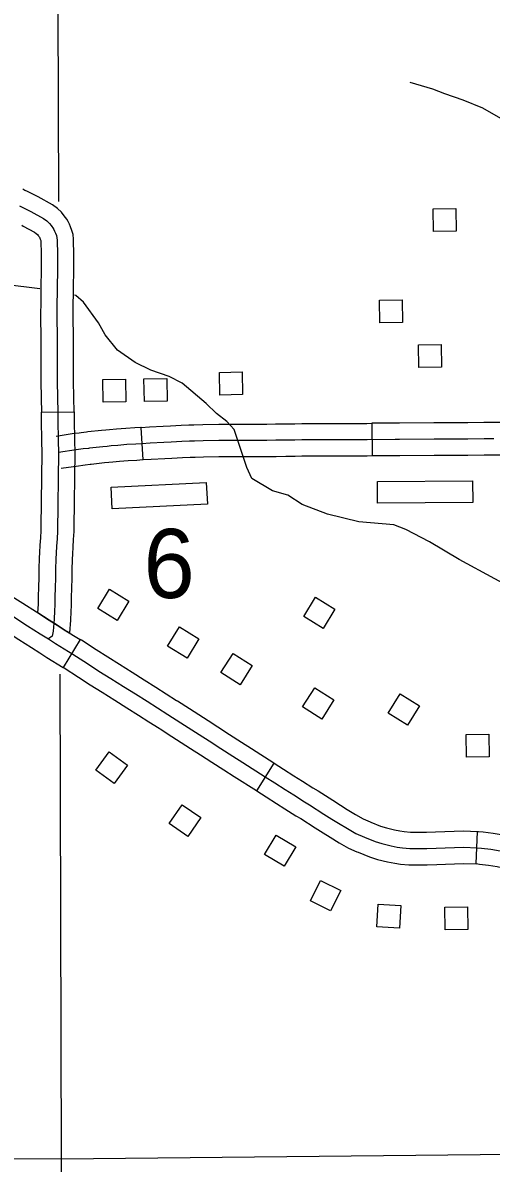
# Model space of a CAD drawing. Extents: x -19 to 366, y -4 to 359.
# Drawn here: x 138.361 to 138.768, y 194.009 to 195.001 of the extents above; entities that cross this region are included whole.
import ezdxf

# ---------------------------------------------------------------- set-up
doc = ezdxf.new("R2010")
doc.units = 0
for name, color, linetype in [('21', 7, 'Continuous'), ('R_Axis Annot', 7, 'Continuous'), ('R_ROW', 7, 'Continuous'), ('R_Temp Easement', 7, 'Continuous'), ('Sheet Fence', 7, 'Continuous')]:
    doc.layers.add(name, color=color, linetype=linetype)

msp = doc.modelspace()

# ---------------------------------------------------------------- linework, layer by layer
at = {"layer": '21'}
for points in [[(138.71827, 194.81931), (138.71792, 194.83902), (138.73769, 194.83937), (138.73804, 194.81966)], [(138.67159, 194.7398), (138.67124, 194.75951), (138.69101, 194.75985), (138.69136, 194.74014)], [(138.70552, 194.70091), (138.70517, 194.72062), (138.72494, 194.72097), (138.72529, 194.70126)], [(138.53225, 194.67706), (138.5319, 194.69677), (138.55167, 194.69712), (138.55202, 194.67741)], [(138.43062, 194.67074), (138.43027, 194.69045), (138.45004, 194.69079), (138.45039, 194.67108)], [(138.46657, 194.67137), (138.46622, 194.69108), (138.48599, 194.69142), (138.48634, 194.67171)], [(138.43861, 194.5781), (138.43768, 194.59702), (138.52044, 194.60109), (138.52137, 194.58218)], [(138.66954, 194.58304), (138.66942, 194.60198), (138.75227, 194.60254), (138.7524, 194.5836)], [(138.42592, 194.49145), (138.43621, 194.50827), (138.45307, 194.49795), (138.44278, 194.48113)], [(138.60529, 194.48451), (138.61558, 194.50133), (138.63244, 194.49101), (138.62215, 194.47419)], [(138.4868, 194.45872), (138.49709, 194.47553), (138.51396, 194.46521), (138.50367, 194.4484)], [(138.53322, 194.4359), (138.5438, 194.45253), (138.56048, 194.44192), (138.5499, 194.42528)], [(138.60424, 194.40598), (138.61482, 194.42261), (138.6315, 194.412), (138.62092, 194.39536)], [(138.67881, 194.40047), (138.6891, 194.41729), (138.70596, 194.40697), (138.69567, 194.39015)], [(138.74697, 194.36216), (138.74662, 194.38187), (138.76639, 194.38222), (138.76674, 194.36251)], [(138.43587, 194.3669), (138.4518, 194.35529), (138.44015, 194.33931), (138.42422, 194.35093)], [(138.49937, 194.32083), (138.51564, 194.30968), (138.50446, 194.29337), (138.4882, 194.30452)], [(138.59835, 194.28426), (138.58818, 194.26738), (138.57124, 194.27758), (138.58142, 194.29447)], [(138.61992, 194.25514), (138.63754, 194.24629), (138.62866, 194.22862), (138.61105, 194.23747)], [(138.68972, 194.23332), (138.68856, 194.21364), (138.66882, 194.21481), (138.66999, 194.23449)], [(138.72831, 194.21223), (138.72796, 194.23194), (138.74773, 194.23229), (138.74807, 194.21257)]]:
    msp.add_lwpolyline(points, close=True, dxfattribs=at)
at = {"layer": 'R_Axis Annot'}
for points in [[(138.39137, 195.01381), (138.39183, 194.84533)], [(138.39293, 194.43438), (138.39407, 194.01298)], [(138.39407, 194.01298), (139.20783, 194.02158)], [(137.395, 194.01835), (138.39407, 194.01298)], [(138.39407, 194.01298), (138.39469, 193.91744)]]:
    msp.add_lwpolyline(points, dxfattribs=at)
at = {"layer": 'R_ROW'}
for p, q in [((138.37696, 194.6621), (138.40537, 194.66254)), ((138.46552, 194.62064), (138.46379, 194.649)), ((138.66448, 194.6525), (138.6647, 194.62409)), ((138.4108, 194.4645), (138.39599, 194.44026)), ((138.56446, 194.33294), (138.57968, 194.35693)), ((138.57968, 194.35693), (138.57968, 194.35693)), ((138.75539, 194.2694), (138.75647, 194.29779))]:
    msp.add_line(p, q, dxfattribs=at)
for points in [[(138.40475, 194.76211), (138.40477, 194.76328), (138.40486, 194.7673), (138.40499, 194.7757), (138.40506, 194.78037), (138.40516, 194.7859), (138.40518, 194.79087), (138.40517, 194.79449), (138.40514, 194.79776), (138.40504, 194.80374), (138.40499, 194.80751), (138.40498, 194.8125), (138.40446, 194.81657), (138.40346, 194.8202), (138.4023, 194.8233), (138.4013, 194.82555), (138.40009, 194.82795), (138.39893, 194.82986), (138.39786, 194.83153), (138.3968, 194.83299), (138.39437, 194.83604), (138.39088, 194.83926), (138.38666, 194.84256), (138.37418, 194.84925), (138.37244, 194.85012), (138.36411, 194.85425), (138.36263, 194.85498), (138.36073, 194.85594)], [(138.35781, 194.84152), (138.36611, 194.83741), (138.36765, 194.83664), (138.37886, 194.83062), (138.38168, 194.82842), (138.38394, 194.82634), (138.38549, 194.82439), (138.38614, 194.8235), (138.38688, 194.82234), (138.38765, 194.82107), (138.38846, 194.81947), (138.38914, 194.81792), (138.38994, 194.8158), (138.3905, 194.81377), (138.39078, 194.81158), (138.39079, 194.80741), (138.39083, 194.80353), (138.39094, 194.79757), (138.39096, 194.79441), (138.39097, 194.79088), (138.39095, 194.78606), (138.39086, 194.78061), (138.39078, 194.77592), (138.39066, 194.76757), (138.39056, 194.76355), (138.3905, 194.75924), (138.39044, 194.7455), (138.39048, 194.74097), (138.39061, 194.73132), (138.39065, 194.72586), (138.39068, 194.71623), (138.39068, 194.71228), (138.39072, 194.69265), (138.39078, 194.68766), (138.39095, 194.67626), (138.39101, 194.67135), (138.39112, 194.66529), (138.39122, 194.65885), (138.39132, 194.6521), (138.39151, 194.641), (138.39163, 194.63721), (138.39186, 194.62712)], [(138.35978, 194.82469), (138.36111, 194.82402), (138.37107, 194.81868), (138.37248, 194.81758), (138.37351, 194.81663), (138.37419, 194.81578), (138.37441, 194.81548), (138.37483, 194.81483), (138.37522, 194.81418), (138.37561, 194.8134), (138.37599, 194.81254), (138.37642, 194.8114), (138.37654, 194.81097), (138.37658, 194.81067), (138.37658, 194.80732), (138.37663, 194.80331), (138.37674, 194.79739), (138.37676, 194.79434), (138.37677, 194.79089), (138.37675, 194.78622), (138.37665, 194.78085), (138.37658, 194.77614), (138.37645, 194.76784), (138.37636, 194.76381), (138.37634, 194.76251)], [(138.37634, 194.76251), (138.3763, 194.75937), (138.37624, 194.74547), (138.37628, 194.74081), (138.3764, 194.73117), (138.37645, 194.72578), (138.37647, 194.71621), (138.37648, 194.71226), (138.37652, 194.69256), (138.37658, 194.68748), (138.37675, 194.67607), (138.3768, 194.67115), (138.37692, 194.66506), (138.37696, 194.6621)], [(138.40537, 194.66254), (138.40532, 194.66553), (138.40521, 194.67156), (138.40516, 194.67645), (138.40498, 194.68785), (138.40493, 194.69275), (138.40488, 194.71229), (138.40488, 194.71625), (138.40486, 194.72594), (138.40481, 194.73147), (138.40469, 194.74112), (138.40465, 194.74553), (138.40471, 194.75911), (138.40475, 194.76211)], [(138.37668, 194.56255), (138.37765, 194.62706), (138.37743, 194.63683), (138.37731, 194.64067), (138.37712, 194.65186), (138.37701, 194.65862), (138.37696, 194.6621)], [(138.40537, 194.66254), (138.40542, 194.65907), (138.40553, 194.65233), (138.40572, 194.64134), (138.40583, 194.63759), (138.40607, 194.62718), (138.40508, 194.56212)], [(138.87469, 194.64296), (138.87158, 194.64881), (138.84626, 194.65769), (138.84405, 194.65811), (138.83935, 194.65835), (138.83366, 194.65764), (138.82838, 194.65581), (138.82647, 194.65493), (138.82566, 194.65457), (138.822, 194.65378), (138.82041, 194.65349), (138.81886, 194.6533), (138.81807, 194.65323), (138.81574, 194.65316), (138.81316, 194.65317), (138.80944, 194.65321), (138.79526, 194.65324), (138.78336, 194.65325), (138.77066, 194.6532), (138.76449, 194.65316)], [(138.46378, 194.649), (138.46345, 194.64898), (138.45822, 194.64864), (138.45032, 194.64812), (138.44236, 194.64751), (138.4363, 194.64695), (138.43293, 194.64662), (138.42911, 194.64626), (138.4173, 194.64496), (138.4162, 194.64484), (138.41149, 194.64427), (138.40968, 194.64402), (138.40546, 194.64358), (138.38971, 194.64116)], [(138.46379, 194.649), (138.47093, 194.64943), (138.48291, 194.65007), (138.48924, 194.65036), (138.49846, 194.6508), (138.50519, 194.65109), (138.50975, 194.65125), (138.51733, 194.65146), (138.53124, 194.65171), (138.53952, 194.6517), (138.54619, 194.65171), (138.554, 194.65169), (138.55978, 194.65171), (138.56449, 194.65174)], [(138.56449, 194.65174), (138.56599, 194.65175), (138.57305, 194.65186), (138.58082, 194.65191), (138.58925, 194.65208), (138.59751, 194.65219), (138.60352, 194.65223), (138.61024, 194.65226), (138.61693, 194.65226), (138.63024, 194.6523), (138.63429, 194.65232), (138.64174, 194.65238), (138.65286, 194.65241), (138.66026, 194.65246), (138.66448, 194.6525)], [(138.76449, 194.65316), (138.76209, 194.65314), (138.74808, 194.653), (138.73995, 194.65304), (138.72683, 194.65298), (138.71866, 194.65291), (138.68865, 194.65268), (138.68476, 194.65265), (138.66448, 194.6525)], [(138.77073, 194.639), (138.76221, 194.63894), (138.74812, 194.6388), (138.73995, 194.63884), (138.72692, 194.63878), (138.71878, 194.6387), (138.68875, 194.63848), (138.68487, 194.63845), (138.66036, 194.63826), (138.65293, 194.63821), (138.64182, 194.63818), (138.63439, 194.63812), (138.63029, 194.6381), (138.61696, 194.63806), (138.61028, 194.63806), (138.6036, 194.63803), (138.59766, 194.63799), (138.58949, 194.63788), (138.58102, 194.63771), (138.5732, 194.63765), (138.56615, 194.63755), (138.55985, 194.63751), (138.554, 194.63749), (138.54618, 194.63751), (138.53953, 194.6375), (138.53136, 194.6375), (138.51765, 194.63726), (138.5102, 194.63705), (138.50575, 194.6369), (138.4991, 194.63661), (138.4899, 194.63617), (138.48361, 194.63588), (138.47174, 194.63525), (138.46434, 194.6348), (138.45914, 194.63447), (138.45134, 194.63396), (138.44357, 194.63335), (138.43764, 194.63281), (138.43428, 194.63248), (138.43055, 194.63213), (138.41884, 194.63084), (138.41783, 194.63073), (138.41332, 194.63018), (138.41139, 194.62992), (138.40728, 194.62949), (138.39186, 194.62712)], [(138.39186, 194.62712), (138.39083, 194.55885), (138.39053, 194.55221), (138.39016, 194.54571), (138.38982, 194.53958), (138.38961, 194.53465), (138.38929, 194.52554), (138.38909, 194.51822), (138.38899, 194.50957), (138.38869, 194.50154), (138.38858, 194.49471), (138.38829, 194.48946), (138.38813, 194.48226), (138.38719, 194.47188), (138.38637, 194.46756), (138.38308, 194.465)], [(138.85169, 194.62568), (138.84002, 194.62977), (138.83896, 194.62941), (138.83812, 194.62902), (138.83566, 194.62794), (138.83293, 194.62708), (138.82756, 194.62591), (138.82472, 194.6254), (138.82183, 194.62504), (138.81965, 194.62485), (138.81611, 194.62475), (138.81296, 194.62476), (138.80924, 194.62481), (138.79523, 194.62484), (138.7834, 194.62484), (138.77081, 194.62479), (138.76468, 194.62475)], [(138.46553, 194.62064), (138.46523, 194.62062), (138.46006, 194.62029), (138.45235, 194.61979), (138.44477, 194.6192), (138.43897, 194.61867), (138.43564, 194.61834), (138.432, 194.618), (138.42039, 194.61672), (138.41945, 194.61662), (138.41515, 194.6161), (138.4131, 194.61581), (138.4091, 194.61539), (138.39401, 194.61308)], [(138.56469, 194.62333), (138.55992, 194.6233), (138.554, 194.62329), (138.54618, 194.6233), (138.53953, 194.62329), (138.53148, 194.6233), (138.51797, 194.62306), (138.51064, 194.62285), (138.5063, 194.6227), (138.49975, 194.62242), (138.49056, 194.62198), (138.48431, 194.6217), (138.47255, 194.62107), (138.46552, 194.62064)], [(138.6647, 194.62409), (138.66047, 194.62405), (138.653, 194.624), (138.6419, 194.62397), (138.63448, 194.62391), (138.63034, 194.62389), (138.61698, 194.62386), (138.61031, 194.62385), (138.60368, 194.62382), (138.5978, 194.62378), (138.58973, 194.62367), (138.58121, 194.6235), (138.57335, 194.62345), (138.5663, 194.62335), (138.56469, 194.62333)], [(138.76468, 194.62475), (138.76233, 194.62474), (138.74816, 194.62459), (138.73995, 194.62463), (138.72702, 194.62458), (138.7189, 194.6245), (138.68886, 194.62427), (138.68498, 194.62424), (138.6647, 194.62409)], [(138.16226, 194.60614), (138.23163, 194.56167), (138.25725, 194.54547), (138.28063, 194.53043), (138.32008, 194.50535), (138.32976, 194.49911), (138.33916, 194.493), (138.35304, 194.48422), (138.3649, 194.47658), (138.37594, 194.46949), (138.38308, 194.465)], [(138.40131, 194.47031), (138.39688, 194.47301), (138.3907, 194.47699), (138.38355, 194.48148), (138.37396, 194.48764), (138.37439, 194.49521), (138.37449, 194.50192), (138.37479, 194.50992), (138.37489, 194.5185), (138.3751, 194.52599), (138.37542, 194.53519), (138.37563, 194.54027), (138.37597, 194.54651), (138.37634, 194.55293), (138.37663, 194.55928), (138.37668, 194.56255)], [(138.40508, 194.56212), (138.40503, 194.55843), (138.40472, 194.55148), (138.40434, 194.54492), (138.40401, 194.53889), (138.40381, 194.5341), (138.40349, 194.52509), (138.40329, 194.51794), (138.40319, 194.50923), (138.40289, 194.50117), (138.40278, 194.49421), (138.40249, 194.48891), (138.40232, 194.48145), (138.40131, 194.47031)], [(138.32663, 194.51802), (138.32774, 194.51732), (138.33749, 194.51103), (138.34683, 194.50495), (138.36069, 194.49619), (138.37258, 194.48852), (138.38355, 194.48148), (138.3907, 194.47699), (138.39688, 194.47301), (138.4108, 194.4645)], [(138.31139, 194.49405), (138.31242, 194.49339), (138.32204, 194.48719), (138.33149, 194.48104), (138.3454, 194.47225), (138.35722, 194.46463), (138.36832, 194.4575), (138.37546, 194.45302), (138.38179, 194.44894), (138.39599, 194.44026)], [(138.38308, 194.465), (138.38934, 194.46098), (138.40417, 194.45191), (138.417, 194.44365), (138.42704, 194.43715), (138.43745, 194.43073), (138.4485, 194.42383), (138.45888, 194.4172), (138.46888, 194.41082), (138.47803, 194.40513), (138.48699, 194.39938), (138.49826, 194.39222), (138.51427, 194.38186), (138.52294, 194.37634), (138.53299, 194.36986), (138.54349, 194.36312), (138.55226, 194.35759), (138.57172, 194.34516), (138.5801, 194.33984), (138.5892, 194.33413), (138.59654, 194.32944), (138.6059, 194.32354), (138.61027, 194.32096), (138.6229, 194.3128), (138.6298, 194.30841), (138.6356, 194.30477), (138.64324, 194.30016), (138.65064, 194.29601), (138.65813, 194.29266), (138.66731, 194.28902), (138.67334, 194.2871), (138.68131, 194.28509), (138.68671, 194.28414), (138.69114, 194.28348), (138.69752, 194.283), (138.70418, 194.28282), (138.71238, 194.28287), (138.72058, 194.28322), (138.74422, 194.28404), (138.75631, 194.28358), (138.75997, 194.28321), (138.76813, 194.28215), (138.77624, 194.28081)], [(138.49546, 194.41083), (138.49463, 194.41136), (138.48561, 194.41714), (138.47645, 194.42284), (138.46652, 194.42917), (138.45608, 194.43584), (138.44494, 194.4428), (138.43463, 194.44915), (138.4247, 194.45558), (138.41172, 194.46394), (138.4108, 194.4645)], [(138.39599, 194.44026), (138.39662, 194.43988), (138.40929, 194.43172), (138.41945, 194.42514), (138.42995, 194.41866), (138.44092, 194.41182), (138.45124, 194.40522), (138.46131, 194.3988), (138.47044, 194.39312), (138.47934, 194.38741), (138.48023, 194.38685)], [(138.57968, 194.35693), (138.57935, 194.35714), (138.55987, 194.36959), (138.55112, 194.3751), (138.54067, 194.38181), (138.53061, 194.3883), (138.52195, 194.39382), (138.50593, 194.40418), (138.49546, 194.41082)], [(138.48023, 194.38685), (138.49059, 194.38026), (138.5066, 194.36991), (138.51528, 194.36438), (138.5253, 194.35791), (138.53587, 194.35113), (138.54464, 194.3456), (138.56409, 194.33318), (138.56447, 194.33294)], [(138.57968, 194.35693), (138.58768, 194.35186), (138.5968, 194.34613), (138.60415, 194.34143), (138.6133, 194.33567), (138.61774, 194.33305), (138.63056, 194.32476), (138.6374, 194.32042), (138.64305, 194.31686), (138.65039, 194.31243), (138.65703, 194.30871), (138.66322, 194.30595)], [(138.56446, 194.33294), (138.57252, 194.32783), (138.58159, 194.32213), (138.58893, 194.31744), (138.59851, 194.31141), (138.6028, 194.30888), (138.61523, 194.30084), (138.62221, 194.29641), (138.62815, 194.29267), (138.6361, 194.28788), (138.64425, 194.2833), (138.65163, 194.28001)], [(138.66321, 194.30595), (138.66365, 194.30575), (138.67209, 194.3024), (138.67723, 194.30077), (138.68428, 194.29899), (138.68899, 194.29816), (138.69272, 194.29761), (138.69825, 194.29719), (138.70433, 194.29703), (138.71203, 194.29707), (138.72003, 194.29742), (138.74424, 194.29826), (138.75647, 194.29779)], [(138.75647, 194.29779), (138.7573, 194.29776), (138.7616, 194.29732), (138.7702, 194.29621), (138.77883, 194.29478), (138.78741, 194.29302), (138.79595, 194.29095), (138.8171, 194.28486), (138.84201, 194.27691), (138.85686, 194.27214)], [(138.65163, 194.28001), (138.65261, 194.27957), (138.66253, 194.27563), (138.66945, 194.27343), (138.67833, 194.27119), (138.68443, 194.27012), (138.68956, 194.26936), (138.6968, 194.26881), (138.70403, 194.26861), (138.71272, 194.26867), (138.72113, 194.26903), (138.74419, 194.26983), (138.75539, 194.2694)], [(138.84818, 194.24509), (138.83335, 194.24985), (138.80885, 194.25767), (138.78867, 194.26349), (138.78123, 194.26529), (138.77366, 194.26684), (138.76605, 194.2681), (138.75834, 194.2691), (138.75532, 194.2694)]]:
    msp.add_lwpolyline(points, dxfattribs=at)
at = {"layer": 'R_Temp Easement'}
for points in [[(139.01946, 194.87946), (139.00738, 194.86583), (139.00121, 194.86285), (138.99279, 194.85925), (138.98174, 194.85503), (138.96818, 194.8534), (138.95231, 194.85343), (138.9362, 194.85554), (138.9284, 194.85802), (138.91376, 194.86168), (138.89512, 194.86734), (138.88216, 194.87236), (138.86728, 194.87848), (138.84989, 194.88682), (138.83327, 194.89498), (138.81762, 194.90203), (138.80372, 194.90665), (138.78602, 194.91233), (138.77472, 194.91872), (138.76113, 194.92657), (138.74416, 194.9334), (138.72816, 194.93892), (138.71768, 194.94286), (138.69789, 194.94887)], [(138.37563, 194.76933), (138.34518, 194.77324), (138.32366, 194.77211), (138.31356, 194.76625), (138.31062, 194.76164), (138.3075, 194.72402), (138.29379, 194.70861), (138.28459, 194.69441), (138.26309, 194.6709), (138.2367, 194.64578)], [(138.80263, 194.5006), (138.74045, 194.53407), (138.71486, 194.54957), (138.69427, 194.56022), (138.68362, 194.56422), (138.65335, 194.56674), (138.62602, 194.57348), (138.60396, 194.58183), (138.59135, 194.58997), (138.57806, 194.59392), (138.56011, 194.60462), (138.55579, 194.61403), (138.54463, 194.64723), (138.53846, 194.65396), (138.52927, 194.66101), (138.52043, 194.66959), (138.49934, 194.68744), (138.48827, 194.69333), (138.47231, 194.69875), (138.45859, 194.70534), (138.44329, 194.71609), (138.43247, 194.72956), (138.42663, 194.73971), (138.41346, 194.7577), (138.40694, 194.76366), (138.40577, 194.76397)]]:
    msp.add_lwpolyline(points, dxfattribs=at)
at = {"layer": 'Sheet Fence'}
for points in [[(146.77834, 1.69699), (146.57878, 10.31313), (146.37852, 18.92942), (146.17757, 27.54584), (145.97591, 36.16241), (145.77356, 44.77911), (145.57052, 53.39596), (145.36679, 62.01295), (145.16236, 70.63008), (144.95724, 79.24735), (144.75142, 87.86477), (144.54492, 96.48232), (144.33773, 105.10002), (144.12986, 113.71787), (143.92129, 122.33585), (143.71204, 130.95398), (143.5021, 139.57225), (143.29148, 148.19067), (143.08018, 156.80923), (142.8682, 165.42794), (142.65553, 174.04679), (142.44218, 182.66579), (142.22816, 191.28493), (142.01345, 199.90421), (141.79807, 208.52365), (141.58202, 217.14322), (141.36528, 225.76295), (141.14788, 234.38282), (140.9298, 243.00284), (140.71105, 251.623), (140.49162, 260.24332), (140.27153, 268.86377), (140.05077, 277.48438), (139.82934, 286.10514), (139.60724, 294.72604), (139.38447, 303.34709), (139.16105, 311.96829), (138.93695, 320.58964), (138.7122, 329.21114), (138.48678, 337.83278), (138.2607, 346.45458)], [(139.44064, 1.53154), (139.25106, 10.14733), (139.06082, 18.76327), (138.86992, 27.37935), (138.67836, 35.99557), (138.48613, 44.61194), (138.29325, 53.22845), (138.09971, 61.84511), (137.9055, 70.46191), (137.71065, 79.07885), (137.51513, 87.69595), (137.31896, 96.31318), (137.12214, 104.93057), (136.92466, 113.54809), (136.72653, 122.16577), (136.52775, 130.78359), (136.32832, 139.40156), (136.12824, 148.01968), (135.9275, 156.63794), (135.72612, 165.25636), (135.5241, 173.87492), (135.32143, 182.49362), (135.11811, 191.11248), (134.91415, 199.73149), (134.70954, 208.35064), (134.50429, 216.96995), (134.2984, 225.5894), (134.09187, 234.209), (133.8847, 242.82876), (133.6769, 251.44866), (133.46845, 260.06872), (133.25937, 268.68892), (133.04965, 277.30928), (132.8393, 285.92978), (132.62831, 294.55044), (132.41669, 303.17125), (132.20444, 311.79221), (131.99156, 320.41333), (131.77805, 329.0346), (131.56391, 337.65601), (131.34914, 346.27759)], [(0, 189.51617), (7.11214, 189.52059), (14.22427, 189.53386), (21.33637, 189.55597), (28.44845, 189.58693), (35.56048, 189.62672), (42.67245, 189.67537), (49.78436, 189.73285), (56.89619, 189.79918), (64.00793, 189.87436), (71.11958, 189.95838), (78.23111, 190.05124), (85.34253, 190.15294), (92.45381, 190.26349), (99.56495, 190.38288), (106.67593, 190.51112), (113.78675, 190.6482), (120.89739, 190.79412), (128.00785, 190.94888), (135.11811, 191.11248), (142.22816, 191.28493), (149.33799, 191.46621), (156.44759, 191.65634), (163.55694, 191.85531), (170.66605, 192.06312), (177.77489, 192.27977), (184.88345, 192.50526), (191.99173, 192.73959), (199.09971, 192.98276), (206.20739, 193.23477), (213.31474, 193.49561), (220.42177, 193.7653), (227.52845, 194.04382), (234.63479, 194.33118), (241.74076, 194.62738), (248.84635, 194.93241), (255.95157, 195.24628), (263.05638, 195.56898), (270.16079, 195.90052), (277.26478, 196.24089), (284.36834, 196.5901), (291.47147, 196.94814), (298.57414, 197.31501), (305.67635, 197.69072), (312.77809, 198.07525), (319.87934, 198.46862), (326.9801, 198.87082), (334.08035, 199.28185), (341.18009, 199.7017)]]:
    msp.add_spline(points, degree=3, dxfattribs=at)

# ---------------------------------------------------------------- texts
at = {"layer": '21'}
msp.add_text('6', height=0.06, dxfattribs=at).set_placement((138.4658, 194.50065))

doc.saveas('drawing.dxf')
